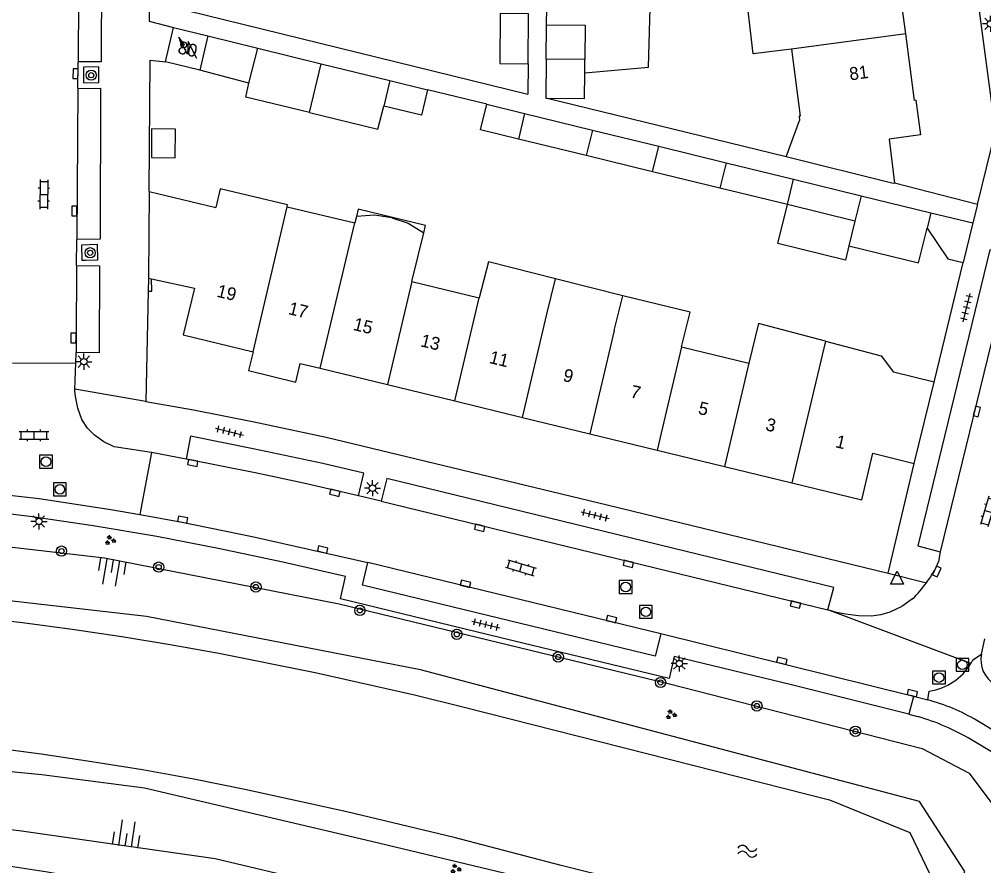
# Model space of a CAD drawing. Extents: x 125000 to 129004, y 397500 to 399008.
# Drawn here: x 127581.3 to 127656.4, y 398697.1 to 398763 of the extents above; entities that cross this region are included whole.
import ezdxf

# ---------------------------------------------------------------- set-up
doc = ezdxf.new("R2010")
doc.units = 0
for name, color, linetype in [('gg-afsc-erfafscheiding', 7, 'Continuous'), ('gg-afsc-muur', 7, 'Continuous'), ('gg-anno-huisnummerreeks BGT', 7, 'Continuous'), ('gg-bbg-bijgebouw', 7, 'Continuous'), ('gg-bbg-gedigitaliseerde bebouwing', 7, 'Continuous'), ('gg-bbg-gedigitaliseerde bijgebouw', 7, 'Continuous'), ('gg-bbg-hoofdgebouw', 7, 'Continuous'), ('gg-bbg-luifel en loopbrug', 7, 'Continuous'), ('gg-bbg-tussenscheiding', 7, 'Continuous'), ('gg-knt-BGT kruinlijn', 7, 'Continuous'), ('gg-knt-verharding', 7, 'Continuous'), ('gg-knt-verharding nz', 7, 'Continuous'), ('gg-kntw-beschoeiing', 7, 'Continuous'), ('gt-grn-groengrens', 7, 'Continuous'), ('gt-grn-weggrens', 7, 'Continuous'), ('gt-symb-boom', 7, 'Continuous'), ('gt-symb-groenvak', 7, 'Continuous'), ('gt-symb-klinker verharding', 7, 'Continuous'), ('gt-symb-kolk', 7, 'Continuous'), ('gt-symb-lichtmast', 7, 'Continuous'), ('gt-symb-rioolschacht', 7, 'Continuous'), ('gt-symb-talud symbool', 7, 'Continuous'), ('gt-symb-tegel verharding', 7, 'Continuous'), ('gt-symb-trafo symbool', 7, 'Continuous'), ('gt-symb-waterafsluiter', 7, 'Continuous'), ('gt-symb-watersymbool', 7, 'Continuous')]:
    doc.layers.add(name, color=color, linetype=linetype)

# ---------------------------------------------------------------- blocks, each defined once
blk = doc.blocks.new('gt0-LMAST')
at = {"layer": 'gt-symb-lichtmast'}
for p, q in [((-0.182, 0.173), (-0.447, 0.438)), ((-0.005, 0.246), (-0.005, 0.621)), ((0.172, 0.173), (0.437, 0.438)), ((-0.255, -0.004), (-0.63, -0.004)), ((-0.182, -0.181), (-0.447, -0.446)), ((-0.005, -0.254), (-0.005, -0.629)), ((0.437, -0.446), (0.172, -0.181)), ((0.245, -0.004), (0.62, -0.004))]:
    blk.add_line(p, q, dxfattribs=at)
blk.add_circle((-0.005, -0.004), 0.25, dxfattribs=at)
blk = doc.blocks.new('gt0-HSP')
at = {"layer": 'gt-symb-trafo symbool'}
for points in [[(0.771, 0.746), (-0.529, -0.004), (0.471, -0.004), (-0.829, -0.754)], [(-0.217, -0.24), (-0.829, -0.754), (-0.077, -0.48)]]:
    blk.add_lwpolyline(points, dxfattribs=at)
blk = doc.blocks.new('gt0-KL1')
at = {"layer": 'gt-symb-klinker verharding'}
for p, q in [((-1.15, 0.3), (1.15, 0.3)), ((-1, -0.3), (-1, 0.3)), ((-0.5, 0.3), (-0.5, 0.45)), ((0, -0.3), (0, 0.3)), ((0.5, 0.3), (0.5, 0.45)), ((1, -0.3), (1, 0.3)), ((-1.15, -0.3), (1.15, -0.3)), ((-0.5, -0.45), (-0.5, -0.3)), ((0.5, -0.45), (0.5, -0.3))]:
    blk.add_line(p, q, dxfattribs=at)
blk = doc.blocks.new('gt0-KOLK')
at = {"layer": 'gt-symb-kolk'}
blk.add_lwpolyline([(0, 0), (0.375, 0), (0.375, 0.4), (-0.375, 0.4), (-0.375, 0), (0, 0)], dxfattribs=at)
blk = doc.blocks.new('gt0-BOOM')
at = {"layer": 'gt-symb-boom'}
for radius in [0.4, 0.2]:
    blk.add_circle((0, 0), radius, dxfattribs=at)
blk = doc.blocks.new('gt0-RS')
at = {"layer": 'gt-symb-rioolschacht'}
blk.add_lwpolyline([(-0.5, -0.5), (0.5, -0.5), (0.5, 0.5), (-0.5, 0.5)], close=True, dxfattribs=at)
blk.add_circle((0, 0), 0.375, dxfattribs=at)
blk = doc.blocks.new('gt0-TEG1')
at = {"layer": 'gt-symb-tegel verharding'}
for p, q in [((-1.125, 0), (1.125, 0)), ((-0.9, -0.25), (-0.9, 0.25)), ((-0.45, -0.25), (-0.45, 0.25)), ((0, -0.25), (0, 0.25)), ((0.45, -0.25), (0.45, 0.25)), ((0.9, -0.25), (0.9, 0.25))]:
    blk.add_line(p, q, dxfattribs=at)
blk = doc.blocks.new('gt0-TALUD_1')
at = {"layer": 'gt-symb-talud symbool'}
for p, q in [((-1, -1), (-1, 0)), ((-0.5, -2), (-0.5, 0)), ((0, -1), (0, 0)), ((0.5, -2), (0.5, 0)), ((1, -1), (1, 0))]:
    blk.add_line(p, q, dxfattribs=at)
blk = doc.blocks.new('gt0-GRVAK')
at = {"layer": 'gt-symb-groenvak'}
for p, q in [((-0.11, 0.189), (-0.228, 0.24)), ((-0.182, 0.153), (0.088, 0.153)), ((-0.091, 0.211), (-0.156, 0.322)), ((-0.047, 0.214), (-0.047, 0.393)), ((-0.004, 0.211), (0.061, 0.322)), ((0.015, 0.189), (0.133, 0.24)), ((0.262, -0.052), (0.197, 0.059)), ((0.305, -0.049), (0.305, 0.13)), ((0.349, -0.052), (0.414, 0.059)), ((-0.245, -0.228), (-0.363, -0.177)), ((-0.318, -0.264), (-0.047, -0.264)), ((-0.226, -0.206), (-0.291, -0.095)), ((-0.183, -0.203), (-0.183, -0.024)), ((-0.139, -0.206), (-0.074, -0.095)), ((-0.12, -0.228), (-0.002, -0.177)), ((0.243, -0.074), (0.125, -0.023)), ((0.17, -0.11), (0.441, -0.11)), ((0.368, -0.074), (0.486, -0.023))]:
    blk.add_line(p, q, dxfattribs=at)
blk = doc.blocks.new('gt0-WAFSL')
at = {"layer": 'gt-symb-waterafsluiter'}
for p, q in [((-0.5, -0.333), (0, 0.667)), ((0, 0.667), (0.5, -0.333)), ((0.5, -0.333), (-0.5, -0.333))]:
    blk.add_line(p, q, dxfattribs=at)
blk = doc.blocks.new('gt0-WA')
at = {"layer": 'gt-symb-watersymbool'}
for centre, start, end in [((-0.323, 0.022), 28.07249, 151.92751), ((0.427, 0.422), 208.07248, 331.92751), ((-0.323, -0.428), 28.07249, 151.92751), ((0.427, -0.028), 208.07248, 331.92751)]:
    blk.add_arc(centre, 0.425, start, end, dxfattribs=at)

msp = doc.modelspace()

# ---------------------------------------------------------------- linework, layer by layer
at = {"layer": 'gg-afsc-erfafscheiding'}
for p, q in [((127591.411, 398764.377), (127620.913, 398757.149)), ((127620.931, 398759.512), (127620.913, 398757.149)), ((127617.721, 398756.358), (127613.103, 398757.487)), ((127641.056, 398752.274), (127622.325, 398756.842)), ((127655.95, 398748.569), (127649.491, 398750.22))]:
    msp.add_line(p, q, dxfattribs=at)
at = {"layer": 'gg-afsc-muur'}
for p, q in [((127591.407, 398749.561), (127591.499, 398759.797)), ((127591.499, 398759.797), (127592.674, 398759.657)), ((127652.575, 398734.717), (127654.844, 398744.041)), ((127591.35, 398742.814), (127591.333, 398741.81))]:
    msp.add_line(p, q, dxfattribs=at)
msp.add_lwpolyline([(127591.333, 398741.81), (127591.612, 398741.814), (127591.603, 398742.759)], dxfattribs=at)
at = {"layer": 'gg-bbg-bijgebouw'}
for p, q in [((127622.352, 398759.881), (127622.375, 398762.548)), ((127599.873, 398760.738), (127604.809, 398759.519)), ((127622.352, 398759.881), (127622.325, 398756.842)), ((127625.351, 398758.807), (127625.36, 398759.855)), ((127604.809, 398759.519), (127610.159, 398758.206)), ((127610.159, 398758.206), (127613.103, 398757.487)), ((127598.94, 398756.904), (127599.187, 398758.014)), ((127617.721, 398756.358), (127620.664, 398755.637)), ((127620.664, 398755.637), (127625.949, 398754.341)), ((127625.949, 398754.341), (127631.117, 398753.09)), ((127625.47, 398752.362), (127620.177, 398753.656)), ((127631.117, 398753.09), (127636.373, 398751.812)), ((127630.639, 398751.107), (127625.47, 398752.362)), ((127636.373, 398751.812), (127641.623, 398750.528)), ((127635.885, 398749.829), (127630.639, 398751.107)), ((127641.143, 398748.549), (127635.885, 398749.829)), ((127641.623, 398750.528), (127646.881, 398749.244)), ((127646.881, 398749.244), (127646.404, 398747.268)), ((127646.404, 398747.268), (127641.143, 398748.549)), ((127652.321, 398747.92), (127655.594, 398747.124)), ((127655.594, 398747.124), (127654.844, 398744.041))]:
    msp.add_line(p, q, dxfattribs=at)
for points in [[(127622.375, 398762.548), (127625.383, 398762.522), (127625.36, 398759.855)], [(127622.325, 398756.842), (127625.333, 398756.815), (127625.351, 398758.807)], [(127613.103, 398757.487), (127612.624, 398755.503), (127609.69, 398756.22)], [(127620.177, 398753.656), (127617.236, 398754.375), (127617.721, 398756.358)]]:
    msp.add_lwpolyline(points, dxfattribs=at)
at = {"layer": 'gg-bbg-gedigitaliseerde bebouwing'}
for p, q in [((127641.451, 398760.646), (127642.147, 398755.435)), ((127602.16, 398748.365), (127602.197, 398748.522)), ((127602.16, 398748.365), (127607.44, 398747.117)), ((127607.559, 398747.612), (127607.44, 398747.117)), ((127611.889, 398742.553), (127612.808, 398746.343)), ((127611.889, 398742.553), (127617.137, 398741.282)), ((127628.311, 398741.456), (127623.075, 398742.769)), ((127644.106, 398737.922), (127648.451, 398736.769)), ((127632.901, 398737.463), (127638.149, 398736.192))]:
    msp.add_line(p, q, dxfattribs=at)
for points in [[(127641.451, 398760.646), (127638.477, 398760.294), (127637.843, 398765.653)], [(127610.313, 398747.513), (127608.978, 398747.734), (127607.559, 398747.612)], [(127610.313, 398747.513), (127611.602, 398747.098), (127612.808, 398746.343)], [(127623.075, 398742.769), (127617.839, 398744.082), (127617.137, 398741.282)], [(127632.901, 398737.463), (127633.56, 398740.184), (127628.311, 398741.456)], [(127644.106, 398737.922), (127638.902, 398739.302), (127638.149, 398736.192)]]:
    msp.add_lwpolyline(points, dxfattribs=at)
at = {"layer": 'gg-bbg-gedigitaliseerde bijgebouw'}
for p, q in [((127620.931, 398759.512), (127620.96, 398763.403)), ((127599.187, 398758.014), (127599.873, 398760.738)), ((127603.911, 398755.727), (127598.94, 398756.904)), ((127652.321, 398747.92), (127652.024, 398746.706))]:
    msp.add_line(p, q, dxfattribs=at)
for points in [[(127620.96, 398763.403), (127618.756, 398763.423), (127618.722, 398759.532), (127620.931, 398759.512)], [(127603.911, 398755.727), (127609.236, 398754.426), (127609.69, 398756.22)], [(127591.585, 398752.22), (127593.438, 398752.203), (127593.458, 398754.42), (127591.605, 398754.437), (127591.585, 398752.22)], [(127652.024, 398746.706), (127653.632, 398744.337), (127654.844, 398744.041)]]:
    msp.add_lwpolyline(points, dxfattribs=at)
at = {"layer": 'gg-bbg-hoofdgebouw'}
for p, q in [((127650.365, 398761.855), (127649.65, 398767.214)), ((127592.674, 398759.657), (127593.3, 398762.327)), ((127593.3, 398762.327), (127595.995, 398761.695)), ((127595.995, 398761.695), (127595.362, 398759.02)), ((127595.362, 398759.02), (127592.674, 398759.657)), ((127641.056, 398752.274), (127642.092, 398755.095)), ((127591.407, 398749.561), (127591.35, 398742.814)), ((127591.407, 398749.561), (127596.604, 398748.333)), ((127591.35, 398742.814), (127591.603, 398742.759)), ((127648.451, 398736.769), (127649.42, 398735.495)), ((127603.187, 398736.185), (127604.746, 398735.806)), ((127604.746, 398735.806), (127609.993, 398734.531)), ((127652.575, 398734.717), (127649.42, 398735.495)), ((127609.993, 398734.531), (127615.24, 398733.256)), ((127651.018, 398728.39), (127652.575, 398734.717)), ((127615.24, 398733.256), (127620.497, 398731.979)), ((127620.497, 398731.979), (127625.754, 398730.702)), ((127625.754, 398730.702), (127631.002, 398729.426)), ((127631.002, 398729.426), (127636.249, 398728.151)), ((127636.249, 398728.151), (127641.496, 398726.876))]:
    msp.add_line(p, q, dxfattribs=at)
for points in [[(127651.148, 398756.677), (127651.058, 398756.664), (127650.365, 398761.855)], [(127651.148, 398756.677), (127651.522, 398753.979), (127649.06, 398753.652), (127649.491, 398750.22)], [(127642.147, 398755.435), (127642.048, 398755.422), (127642.092, 398755.095)], [(127649.491, 398750.22), (127649.38, 398750.204), (127641.056, 398752.274)], [(127602.197, 398748.522), (127596.942, 398749.764), (127596.604, 398748.333)], [(127591.603, 398742.759), (127594.932, 398742.039), (127594.048, 398738.406), (127599.502, 398737.081)], [(127599.502, 398737.081), (127599.158, 398735.622), (127602.827, 398734.719), (127603.187, 398736.185)], [(127641.496, 398726.876), (127646.946, 398725.552), (127647.807, 398729.19), (127651.018, 398728.39)]]:
    msp.add_lwpolyline(points, dxfattribs=at)
at = {"layer": 'gg-bbg-luifel en loopbrug'}
for p, q in [((127622.375, 398762.548), (127622.387, 398763.859)), ((127595.995, 398761.695), (127599.873, 398760.738)), ((127599.187, 398758.014), (127595.362, 398759.02)), ((127625.351, 398758.807), (127630.31, 398759.255)), ((127646.881, 398749.244), (127652.321, 398747.92)), ((127646.404, 398747.268), (127645.94, 398745.326))]:
    msp.add_line(p, q, dxfattribs=at)
for points in [[(127630.31, 398759.255), (127630.466, 398764.815), (127624.889, 398764.155)], [(127645.94, 398745.326), (127645.677, 398744.223), (127640.402, 398745.508), (127641.143, 398748.549)], [(127612.808, 398746.343), (127612.949, 398746.926), (127607.701, 398748.198), (127607.559, 398747.612)], [(127645.94, 398745.326), (127651.366, 398744.005), (127652.024, 398746.706)]]:
    msp.add_lwpolyline(points, dxfattribs=at)
at = {"layer": 'gg-bbg-tussenscheiding'}
for p, q in [((127650.365, 398761.855), (127641.451, 398760.646)), ((127625.36, 398759.855), (127622.352, 398759.881)), ((127603.911, 398755.727), (127604.809, 398759.519)), ((127610.159, 398758.206), (127609.69, 398756.22)), ((127620.664, 398755.637), (127620.177, 398753.656)), ((127625.949, 398754.341), (127625.47, 398752.362)), ((127630.639, 398751.107), (127631.117, 398753.09)), ((127636.373, 398751.812), (127635.885, 398749.829)), ((127641.143, 398748.549), (127641.623, 398750.528)), ((127599.502, 398737.081), (127602.16, 398748.365)), ((127604.746, 398735.806), (127607.44, 398747.117)), ((127611.889, 398742.553), (127609.993, 398734.531)), ((127622.395, 398740.008), (127623.075, 398742.769)), ((127615.24, 398733.256), (127617.137, 398741.282)), ((127627.652, 398738.735), (127628.311, 398741.456)), ((127620.497, 398731.979), (127622.395, 398740.008)), ((127627.652, 398738.735), (127625.754, 398730.702)), ((127644.106, 398737.922), (127641.496, 398726.876)), ((127632.901, 398737.463), (127631.002, 398729.426)), ((127638.149, 398736.192), (127636.249, 398728.151))]:
    msp.add_line(p, q, dxfattribs=at)
at = {"layer": 'gg-knt-BGT kruinlijn'}
for points in [[(127657.384, 398690.464), (127654.334, 398686.391), (127649.505, 398684.8), (127611.968, 398693.952), (127596.563, 398697.599), (127581.29, 398699.792), (127568.049, 398701.319), (127549.612, 398702.396), (127531.053, 398702.087), (127511.269, 398701.131), (127506.344, 398703.065), (127503.618, 398706.656), (127502.243, 398710.983), (127502.204, 398711.88), (127502.94, 398715.505), (127505.537, 398719.155), (127509.691, 398721.963), (127518.37, 398722.816), (127538.025, 398723.901), (127556.681, 398724.203), (127572.874, 398722.785), (127587.941, 398721.056), (127606.218, 398717.463), (127631.847, 398711.251)], [(127631.847, 398711.251), (127651.65, 398706.193), (127655.299, 398704.285), (127658.007, 398700.66)]]:
    msp.add_lwpolyline(points, dxfattribs=at)
at = {"layer": 'gg-knt-verharding'}
for p, q in [((127585.849, 398757.591), (127585.867, 398759.658)), ((127585.759, 398743.819), (127585.774, 398745.842)), ((127591.333, 398741.81), (127591.163, 398733.207)), ((127585.702, 398736.209), (127585.732, 398737.042)), ((127580.754, 398736.235), (127585.702, 398736.209)), ((127585.63, 398734.181), (127585.702, 398736.209)), ((127591.591, 398729.233), (127590.674, 398724.415)), ((127594.286, 398728.722), (127591.591, 398729.233)), ((127648.981, 398719.837), (127651.018, 398728.39)), ((127609.487, 398725.448), (127607.719, 398725.873)), ((127650.957, 398710.258), (127631.283, 398715.125)), ((127656.263, 398713.55), (127656.531, 398714.732)), ((127655.596, 398713.097), (127656.263, 398713.55)), ((127650.957, 398710.258), (127650.611, 398708.876)), ((127650.957, 398710.258), (127651.059, 398710.233)), ((127651.059, 398710.233), (127652.08, 398709.977)), ((127652.08, 398709.977), (127652.2, 398710.666)), ((127650.611, 398708.876), (127651.289, 398708.677))]:
    msp.add_line(p, q, dxfattribs=at)
for points in [[(127655.95, 398748.569), (127657.355, 398754.277), (127647.875, 398825.511)], [(127585.921, 398766.44), (127587.689, 398766.444), (127587.67, 398759.659), (127585.867, 398759.658)], [(127586.285, 398758.024), (127587.483, 398758.049), (127587.487, 398759.288), (127586.289, 398759.263), (127586.285, 398758.024)], [(127585.849, 398757.591), (127587.631, 398757.609), (127587.585, 398745.847), (127585.774, 398745.842)], [(127586.469, 398744.202), (127586.182, 398744.193), (127586.171, 398745.42), (127587.357, 398745.458), (127587.395, 398744.231), (127586.469, 398744.202)], [(127658.677, 398744.612), (127656.926, 398745.035), (127651.304, 398721.975), (127653.055, 398721.505)], [(127585.759, 398743.819), (127587.55, 398743.779), (127587.502, 398736.997), (127585.732, 398737.042)], [(127591.591, 398729.233), (127588.69, 398729.68), (127587.879, 398730.076), (127587.143, 398730.599), (127586.594, 398731.151), (127586.17, 398731.804), (127585.863, 398732.687), (127585.676, 398733.603), (127585.626, 398734.055), (127585.63, 398734.181)], [(127591.163, 398733.207), (127594.866, 398732.555), (127599.456, 398731.65), (127605.194, 398730.431), (127627.096, 398725.169), (127648.981, 398719.837)], [(127607.719, 398725.873), (127608.147, 398727.629), (127604.945, 398728.376), (127599.512, 398729.537), (127594.637, 398730.523), (127594.286, 398728.722)], [(127573.838, 398726.581), (127577.073, 398726.309), (127582.828, 398725.657), (127588.421, 398724.818), (127590.674, 398724.415)], [(127644.289, 398717), (127644.755, 398718.737), (127609.923, 398727.213), (127609.487, 398725.448)], [(127619.767, 398714.59), (127606.309, 398717.852), (127606.714, 398719.578), (127601.832, 398720.704), (127596.929, 398721.739), (127592.003, 398722.693), (127587.058, 398723.54), (127582.101, 398724.258), (127577.126, 398724.846), (127572.125, 398725.279), (127567.117, 398725.607)], [(127590.674, 398724.415), (127593.989, 398723.822), (127599.443, 398722.696), (127608.445, 398720.671)], [(127653.055, 398721.505), (127652.909, 398720.758), (127652.6, 398720.063)], [(127631.283, 398715.125), (127630.848, 398713.374), (127608.035, 398718.912), (127608.445, 398720.671)], [(127650.891, 398717.846), (127650.047, 398717.255), (127649.112, 398716.82), (127648.423, 398716.6), (127647.707, 398716.504), (127646.69, 398716.531), (127645.681, 398716.656), (127644.977, 398716.794), (127644.289, 398717)], [(127650.611, 398708.876), (127641.464, 398711.165), (127632.325, 398713.365), (127631.935, 398711.641), (127619.767, 398714.59)], [(127669.499, 398699.886), (127668.661, 398700.437), (127661.06, 398705.261), (127655.913, 398708.369)], [(127668.325, 398698.912), (127660.768, 398703.702), (127655.477, 398706.873)]]:
    msp.add_lwpolyline(points, dxfattribs=at)
for centre, radius, start, end in [((127644.104, 398724.849), 9.751, 323.91068, 330.60678), ((127644.063, 398724.877), 9.801, 314.15793, 323.91635), ((127651.404, 398715.273), 4.723, 328.75519, 332.56902), ((127658.437, 398713.099), 2.221, 168.27549, 239.67193), ((127651.512, 398715.215), 4.601, 278.60277, 328.67126), ((127648.337, 398695.682), 14.777, 59.15609, 75.32637), ((127646.697, 398692.254), 17.053, 59.01234, 74.3793), ((127535.549, 398394.758), 305.585, 78.39232, 82.51954)]:
    msp.add_arc(centre, radius, start, end, dxfattribs=at)
at = {"layer": 'gg-knt-verharding nz'}
for p, q in [((127585.921, 398766.44), (127585.867, 398759.658)), ((127585.849, 398757.591), (127585.774, 398745.842)), ((127658.677, 398744.612), (127653.055, 398721.505)), ((127609.487, 398725.448), (127644.289, 398717)), ((127631.283, 398715.125), (127608.445, 398720.671))]:
    msp.add_line(p, q, dxfattribs=at)
for points in [[(127585.759, 398743.819), (127585.711, 398738.158), (127585.732, 398737.042)], [(127607.719, 398725.873), (127603.438, 398726.863), (127599.811, 398727.64), (127594.286, 398728.722)]]:
    msp.add_lwpolyline(points, dxfattribs=at)
at = {"layer": 'gg-kntw-beschoeiing'}
for points in [[(127573.764, 398716.884), (127581.533, 398715.997), (127585.409, 398715.485), (127589.276, 398714.913), (127593.056, 398714.295), (127596.827, 398713.62), (127604.34, 398712.124), (127612.096, 398710.377), (127615.956, 398709.428), (127644.421, 398702.196), (127650.678, 398699.658), (127652.612, 398695.654)], [(127632.805, 398694.787), (127623.502, 398697.075), (127615.181, 398699.259), (127606.814, 398701.259), (127598.875, 398702.997), (127594.89, 398703.796), (127590.892, 398704.523), (127586.947, 398705.169), (127582.992, 398705.749), (127579.029, 398706.271)]]:
    msp.add_lwpolyline(points, dxfattribs=at)
at = {"layer": 'gt-grn-groengrens'}
for points in [[(127654.562, 398695.228), (127654.973, 398696.622), (127651.433, 398702.07), (127612.557, 398712.316), (127591.209, 398716.483), (127571.424, 398718.74), (127561.531, 398719.609), (127537.581, 398720.13), (127511.547, 398718.914), (127510.962, 398718.925), (127506.505, 398714.044), (127506.669, 398711.653)], [(127654.319, 398693.814), (127653.689, 398690.957), (127649.35, 398689.047), (127638.59, 398691.825), (127608.738, 398698.945), (127591.036, 398703.112), (127583.052, 398704.154), (127561.358, 398706.238), (127551.812, 398706.412), (127534.977, 398706.585), (127511.894, 398705.196), (127510.332, 398705.37), (127507.208, 398708.843), (127506.908, 398710.166)]]:
    msp.add_lwpolyline(points, dxfattribs=at)
at = {"layer": 'gt-grn-weggrens'}
for p, q in [((127655.95, 398748.569), (127655.594, 398747.124)), ((127591.163, 398733.207), (127585.63, 398734.181)), ((127648.981, 398719.837), (127651.984, 398719.105)), ((127655.442, 398712.823), (127644.289, 398717))]:
    msp.add_line(p, q, dxfattribs=at)
msp.add_lwpolyline([(127591.411, 398764.377), (127591.398, 398762.822), (127593.3, 398762.327)], dxfattribs=at)

# ---------------------------------------------------------------- block references
at = {"layer": 'gt-symb-boom'}
for p in [(127586.898, 398758.626), (127586.815, 398744.796), (127584.58, 398721.569), (127592.151, 398720.32), (127599.732, 398718.77), (127607.829, 398716.951), (127615.388, 398715.087), (127623.288, 398713.322), (127631.258, 398711.338), (127638.767, 398709.511), (127646.439, 398707.538)]:
    msp.add_blockref('gt0-BOOM', p, dxfattribs=at)
at = {"layer": 'gt-symb-groenvak'}
for p in [(127588.36, 398722.408), (127632.065, 398708.832), (127615.272, 398696.817)]:
    msp.add_blockref('gt0-GRVAK', p, dxfattribs=at)
at = {"layer": 'gt-symb-klinker verharding'}
for p, rotation in [((127583.196, 398749.34), -90.51564809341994), ((127656.8, 398724.651), -106.67729393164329), ((127620.374, 398720.27), -16.677293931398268)]:
    msp.add_blockref('gt0-KL1', p, dxfattribs=dict(at, rotation=rotation))
msp.add_blockref('gt0-KL1', (127582.443, 398730.587), dxfattribs=at)
at = {"layer": 'gt-symb-kolk'}
for p, rotation in [((127585.87, 398758.744), 88.96878733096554), ((127585.776, 398748.053), 89.54164354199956), ((127585.711, 398738.155), 89.54164354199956), ((127655.715, 398732.484), -103.64723833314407), ((127594.772, 398728.232), -10.197205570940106), ((127605.833, 398725.915), -13.174926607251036), ((127593.989, 398723.822), -10.714643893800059), ((127617.211, 398723.575), 166.352761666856), ((127604.881, 398721.494), -12.771242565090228), ((127628.791, 398720.763), 166.35276167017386), ((127652.6, 398720.063), -114.64309521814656), ((127616.017, 398718.833), -13.64723833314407), ((127641.813, 398717.603), 166.35276166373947), ((127627.385, 398716.073), -13.64723833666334), ((127640.655, 398712.831), -13.772145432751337), ((127650.832, 398710.322), -13.82779503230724)]:
    msp.add_blockref('gt0-KOLK', p, dxfattribs=dict(at, rotation=rotation))
at = {"layer": 'gt-symb-lichtmast'}
for p in [(127656.972, 398762.625), (127586.326, 398736.322), (127608.815, 398726.475), (127582.831, 398723.884), (127632.726, 398712.816)]:
    msp.add_blockref('gt0-LMAST', p, dxfattribs=at)
at = {"layer": 'gt-symb-rioolschacht'}
for p in [(127583.372, 398728.534), (127584.455, 398726.374), (127628.544, 398718.774), (127630.114, 398716.839), (127654.78, 398712.716), (127652.951, 398711.722)]:
    msp.add_blockref('gt0-RS', p, dxfattribs=at)
at = {"layer": 'gt-symb-talud symbool'}
for p, xscale, yscale, rotation in [((127588.625, 398720.882), 1.0000449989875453, 1.0000449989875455, -9.264523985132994), ((127589.52, 398698.581), 1.0001319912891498, 1.0001319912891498, 171.83749053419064)]:
    msp.add_blockref('gt0-TALUD_1', p, dxfattribs=dict(at, xscale=xscale, yscale=yscale, rotation=rotation))
at = {"layer": 'gt-symb-tegel verharding'}
for p, rotation in [((127655.107, 398740.522), 76.35276166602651), ((127597.662, 398730.861), -13.77214543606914), ((127626.153, 398724.363), -13.772145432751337), ((127617.649, 398715.854), -13.772145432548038)]:
    msp.add_blockref('gt0-TEG1', p, dxfattribs=dict(at, rotation=rotation))
at = {"layer": 'gt-symb-trafo symbool', "rotation": -93.09405805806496}
msp.add_blockref('gt0-HSP', (127594.42, 398760.727), dxfattribs=at)
at = {"layer": 'gt-symb-waterafsluiter'}
msp.add_blockref('gt0-WAFSL', (127649.688, 398719.334), dxfattribs=at)
at = {"layer": 'gt-symb-watersymbool'}
msp.add_blockref('gt0-WA', (127637.965, 398698.201), dxfattribs=at)

# ---------------------------------------------------------------- texts
at = {"layer": 'gg-anno-huisnummerreeks BGT'}
for s, rotation, p in [('80', 346.8, (127593.577, 398760.34)), ('81', 7.6, (127646.031, 398758.219)), ('19', 346.4, (127596.616, 398741.383)), ('17', 346.3, (127602.196, 398740.028)), ('15', 346.4, (127607.247, 398738.799)), ('13', 346.4, (127612.494, 398737.524)), ('11', 346.4, (127617.849, 398736.223)), ('9', 346.4, (127623.596, 398734.827)), ('7', 346.4, (127628.845, 398733.551)), ('5', 346.4, (127634.132, 398732.266)), ('3', 346.4, (127639.379, 398730.991)), ('1', 346.4, (127644.83, 398729.667))]:
    msp.add_text(s, height=1, rotation=rotation, dxfattribs=at).set_placement(p)

doc.saveas('drawing.dxf')
